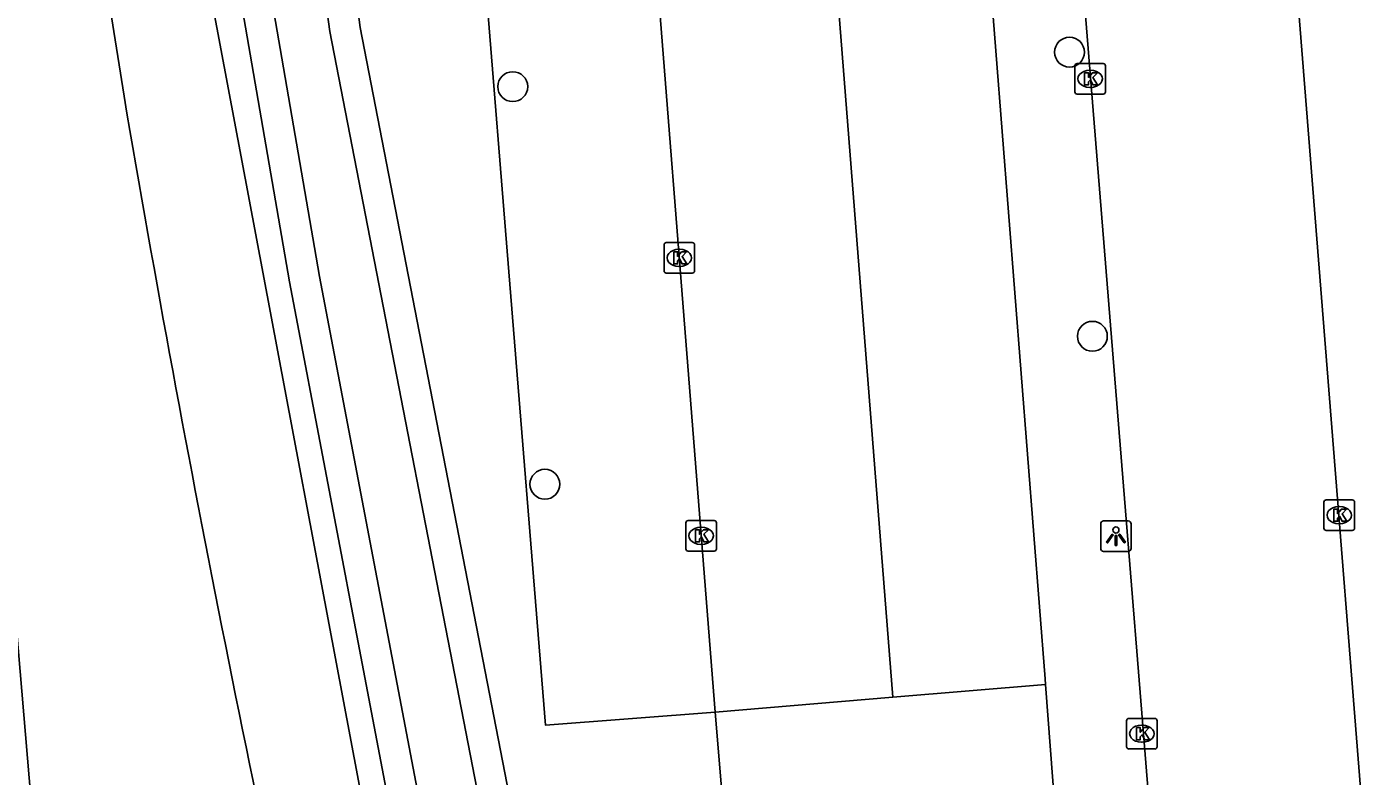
# Model space of a CAD drawing. Extents: x 157793 to 159380, y 380882 to 382313.
# Drawn here: x 157935.44 to 157979.28, y 381338.36 to 381362.89 of the extents above; entities that cross this region are included whole.
import ezdxf

# ---------------------------------------------------------------- set-up
doc = ezdxf.new("R2010")
doc.units = 0
for name, color, linetype in [('IMGEO_Boom', 7, 'Continuous'), ('IMGEO_Grasland_overig', 7, 'Continuous'), ('IMGEO_Groenvoorziening', 7, 'Continuous'), ('IMGEO_Hek', 7, 'Continuous'), ('IMGEO_Kolk', 7, 'Continuous'), ('IMGEO_Lichtpunt', 7, 'Continuous'), ('IMGEO_Parkeervlak_open', 7, 'Continuous'), ('IMGEO_Rijbaan_lokaal_gesloten', 7, 'Continuous'), ('IMGEO_Rijbaan_lokaal_open', 7, 'Continuous'), ('IMGEO_Voetpad_halfverhard', 7, 'Continuous'), ('IMGEO_Voetpad_open', 7, 'Continuous'), ('IMGEO_Waterloop', 7, 'Continuous')]:
    doc.layers.add(name, color=color, linetype=linetype)

msp = doc.modelspace()

# ---------------------------------------------------------------- linework, layer by layer
at = {"layer": 'IMGEO_Boom'}
for centre in [(157969.598, 381362.061), (157951.36, 381360.932), (157970.346, 381352.759), (157952.413, 381347.915)]:
    msp.add_circle(centre, 0.489, dxfattribs=at)
at = {"layer": 'IMGEO_Grasland_overig'}
msp.add_lwpolyline([(157927.544, 381404.623), (157927.817, 381402.854), (157929.654, 381391.37), (157931.085, 381379.069), (157932.261, 381368.038), (157933.755, 381357.509), (157935.04, 381343.973), (157936.375, 381328.237), (157937.567, 381312.493), (157938.987, 381298.014), (157939.103, 381294.6)], dxfattribs=at)
at = {"layer": 'IMGEO_Groenvoorziening'}
for points in [[(157961.314, 381400.625), (157941.726, 381398.92), (157942.761, 381388.899), (157942.897, 381387.696), (157943.575, 381384.068), (157946.36, 381362.865), (157951.963, 381334.025), (157955.238, 381320.143), (157958.785, 381308.222)], [(157947.819, 381334.768), (157944.044, 381354.544), (157940.4, 381375.652)], [(157970.562, 381318.416), (157965.609, 381318.014), (157959.903, 381317.551), (157957.989, 381340.448)]]:
    msp.add_lwpolyline(points, dxfattribs=at)
at = {"layer": 'IMGEO_Hek'}
msp.add_lwpolyline([(157968.81, 381341.353), (157963.808, 381340.947), (157957.989, 381340.448)], dxfattribs=at)
at = {"layer": 'IMGEO_Kolk'}
for p, q in [((157969.847, 381361.688), (157970.699, 381361.688)), ((157969.772, 381360.762), (157969.772, 381361.614)), ((157970.26, 381361.468), (157970.285, 381361.468)), ((157970.773, 381361.614), (157970.773, 381360.762)), ((157970.283, 381360.908), (157970.258, 381360.908)), ((157970.699, 381360.688), (157969.847, 381360.688)), ((157956.315, 381354.901), (157956.315, 381355.753)), ((157956.39, 381355.827), (157957.242, 381355.827)), ((157956.803, 381355.607), (157956.828, 381355.607)), ((157957.316, 381355.753), (157957.316, 381354.901)), ((157957.242, 381354.827), (157956.39, 381354.827)), ((157956.826, 381355.047), (157956.801, 381355.047)), ((157977.931, 381346.476), (157977.931, 381347.328)), ((157978.006, 381347.402), (157978.858, 381347.402)), ((157978.932, 381347.328), (157978.932, 381346.476)), ((157978.419, 381347.182), (157978.444, 381347.182)), ((157957.03, 381345.8), (157957.03, 381346.652)), ((157957.105, 381346.726), (157957.957, 381346.726)), ((157957.518, 381346.506), (157957.543, 381346.506)), ((157958.031, 381346.652), (157958.031, 381345.8)), ((157978.858, 381346.402), (157978.006, 381346.402)), ((157978.442, 381346.622), (157978.417, 381346.622)), ((157957.541, 381345.946), (157957.516, 381345.946)), ((157957.957, 381345.726), (157957.105, 381345.726)), ((157971.542, 381340.247), (157972.394, 381340.247)), ((157971.467, 381339.321), (157971.467, 381340.173)), ((157971.955, 381340.027), (157971.98, 381340.027)), ((157972.468, 381340.173), (157972.468, 381339.321)), ((157971.978, 381339.467), (157971.953, 381339.467)), ((157972.394, 381339.247), (157971.542, 381339.247))]:
    msp.add_line(p, q, dxfattribs=at)
for points in [[(157969.847, 381361.688), (157970.699, 381361.688)], [(157969.772, 381360.762), (157969.772, 381361.614)], [(157970.093, 381361.388), (157970.216, 381361.388), (157970.216, 381361.237), (157970.346, 381361.388), (157970.51, 381361.388), (157970.364, 381361.237), (157970.517, 381360.988), (157970.365, 381360.988), (157970.28, 381361.152), (157970.216, 381361.085), (157970.216, 381360.988), (157970.093, 381360.988), (157970.093, 381361.388)], [(157970.773, 381361.614), (157970.773, 381360.762)], [(157970.699, 381360.688), (157969.847, 381360.688)], [(157956.315, 381354.901), (157956.315, 381355.753)], [(157956.39, 381355.827), (157957.242, 381355.827)], [(157957.316, 381355.753), (157957.316, 381354.901)], [(157956.636, 381355.527), (157956.759, 381355.527), (157956.759, 381355.376), (157956.889, 381355.527), (157957.053, 381355.527), (157956.907, 381355.376), (157957.06, 381355.127), (157956.908, 381355.127), (157956.823, 381355.291), (157956.759, 381355.224), (157956.759, 381355.127), (157956.636, 381355.127), (157956.636, 381355.527)], [(157957.242, 381354.827), (157956.39, 381354.827)], [(157977.931, 381346.476), (157977.931, 381347.328)], [(157978.006, 381347.402), (157978.858, 381347.402)], [(157978.932, 381347.328), (157978.932, 381346.476)], [(157978.252, 381347.102), (157978.375, 381347.102), (157978.375, 381346.951), (157978.505, 381347.102), (157978.669, 381347.102), (157978.523, 381346.951), (157978.676, 381346.702), (157978.524, 381346.702), (157978.439, 381346.866), (157978.375, 381346.799), (157978.375, 381346.702), (157978.252, 381346.702), (157978.252, 381347.102)], [(157957.03, 381345.8), (157957.03, 381346.652)], [(157957.105, 381346.726), (157957.957, 381346.726)], [(157957.351, 381346.426), (157957.474, 381346.426), (157957.474, 381346.275), (157957.604, 381346.426), (157957.768, 381346.426), (157957.622, 381346.275), (157957.775, 381346.026), (157957.623, 381346.026), (157957.538, 381346.19), (157957.474, 381346.123), (157957.474, 381346.026), (157957.351, 381346.026), (157957.351, 381346.426)], [(157958.031, 381346.652), (157958.031, 381345.8)], [(157978.858, 381346.402), (157978.006, 381346.402)], [(157957.957, 381345.726), (157957.105, 381345.726)], [(157971.542, 381340.247), (157972.394, 381340.247)], [(157971.467, 381339.321), (157971.467, 381340.173)], [(157971.788, 381339.947), (157971.911, 381339.947), (157971.911, 381339.796), (157972.041, 381339.947), (157972.205, 381339.947), (157972.059, 381339.796), (157972.212, 381339.547), (157972.06, 381339.547), (157971.975, 381339.711), (157971.911, 381339.644), (157971.911, 381339.547), (157971.788, 381339.547), (157971.788, 381339.947)], [(157972.468, 381340.173), (157972.468, 381339.321)], [(157972.394, 381339.247), (157971.542, 381339.247)]]:
    msp.add_lwpolyline(points, dxfattribs=at)
for centre, start, end in [((157969.849, 381361.612), 91.552, 178.448), ((157969.849, 381361.612), 91.552, 178.448), ((157970.697, 381361.612), 1.552, 88.448), ((157970.697, 381361.612), 1.552, 88.448), ((157969.849, 381360.764), 181.552, 268.448), ((157969.849, 381360.764), 181.552, 268.448), ((157970.697, 381360.764), 271.552, 358.448), ((157970.697, 381360.764), 271.552, 358.448), ((157956.392, 381355.751), 91.552, 178.448), ((157956.392, 381355.751), 91.552, 178.448), ((157957.24, 381355.751), 1.552, 88.448), ((157957.24, 381355.751), 1.552, 88.448), ((157956.392, 381354.903), 181.552, 268.448), ((157956.392, 381354.903), 181.552, 268.448), ((157957.24, 381354.903), 271.552, 358.448), ((157957.24, 381354.903), 271.552, 358.448), ((157978.008, 381347.326), 91.552, 178.448), ((157978.008, 381347.326), 91.552, 178.448), ((157978.856, 381347.326), 1.552, 88.448), ((157978.856, 381347.326), 1.552, 88.448), ((157957.107, 381346.65), 91.552, 178.448), ((157957.107, 381346.65), 91.552, 178.448), ((157957.955, 381346.65), 1.552, 88.448), ((157957.955, 381346.65), 1.552, 88.448), ((157978.008, 381346.478), 181.552, 268.448), ((157978.008, 381346.478), 181.552, 268.448), ((157978.856, 381346.478), 271.552, 358.448), ((157978.856, 381346.478), 271.552, 358.448), ((157957.107, 381345.802), 181.552, 268.448), ((157957.107, 381345.802), 181.552, 268.448), ((157957.955, 381345.802), 271.552, 358.448), ((157957.955, 381345.802), 271.552, 358.448), ((157971.544, 381340.171), 91.552, 178.448), ((157971.544, 381340.171), 91.552, 178.448), ((157972.392, 381340.171), 1.552, 88.448), ((157972.392, 381340.171), 1.552, 88.448), ((157971.544, 381339.323), 181.552, 268.448), ((157971.544, 381339.323), 181.552, 268.448), ((157972.392, 381339.323), 271.552, 358.448), ((157972.392, 381339.323), 271.552, 358.448)]:
    msp.add_arc(centre, 0.0765, start, end, dxfattribs=at)
for centre, major_axis, ratio, start_param, end_param in [((157970.259, 381361.188), (-0.387, 0.002), 0.722429, 4.712389, 7.853982), ((157970.284, 381361.188), (-0.39, 0.002), 0.717154, 1.570796, 4.712389), ((157956.802, 381355.327), (-0.387, 0.002), 0.722429, 4.712389, 7.853982), ((157956.827, 381355.327), (-0.39, 0.002), 0.717154, 1.570796, 4.712389), ((157978.418, 381346.902), (-0.387, 0.002), 0.722429, 4.712389, 7.853982), ((157978.443, 381346.902), (-0.39, 0.002), 0.717154, 1.570796, 4.712389), ((157957.517, 381346.226), (-0.387, 0.002), 0.722429, 4.712389, 7.853982), ((157957.542, 381346.226), (-0.39, 0.002), 0.717154, 1.570796, 4.712389), ((157971.954, 381339.747), (-0.387, 0.002), 0.722429, 4.712389, 7.853982), ((157971.979, 381339.747), (-0.39, 0.002), 0.717154, 1.570796, 4.712389)]:
    msp.add_ellipse(centre, major_axis=major_axis, ratio=ratio, start_param=start_param, end_param=end_param, dxfattribs=at)
at = {"layer": 'IMGEO_Lichtpunt'}
for p, q in [((157970.619, 381346.619), (157970.619, 381345.812)), ((157970.619, 381346.619), (157970.619, 381345.812)), ((157971.521, 381346.714), (157970.713, 381346.714)), ((157971.521, 381346.714), (157970.713, 381346.714)), ((157971.615, 381345.812), (157971.615, 381346.619)), ((157971.615, 381345.812), (157971.615, 381346.619)), ((157970.713, 381345.718), (157971.521, 381345.718)), ((157970.713, 381345.718), (157971.521, 381345.718))]:
    msp.add_line(p, q, dxfattribs=at)
for points in [[(157970.993, 381346.283), (157971.032, 381346.255), (157970.844, 381345.993), (157970.806, 381346.02), (157970.993, 381346.283)], [(157971.095, 381346.235), (157971.142, 381346.235), (157971.142, 381345.913), (157971.095, 381345.913), (157971.095, 381346.235)], [(157971.205, 381346.255), (157971.243, 381346.282), (157971.43, 381346.02), (157971.391, 381345.992), (157971.205, 381346.255)]]:
    msp.add_lwpolyline(points, dxfattribs=at)
msp.add_circle((157971.118, 381346.417), 0.0994, dxfattribs=at)
for centre, start, end in [((157970.713, 381346.619), 90, 180), ((157970.713, 381346.619), 90, 180), ((157971.521, 381346.619), 0, 90), ((157971.521, 381346.619), 0, 90), ((157970.713, 381345.812), 180, 270), ((157970.713, 381345.812), 180, 270), ((157971.521, 381345.812), 270, 0), ((157971.521, 381345.812), 270, 360)]:
    msp.add_arc(centre, 0.0946, start, end, dxfattribs=at)
at = {"layer": 'IMGEO_Parkeervlak_open'}
for points in [[(157957.989, 381340.448), (157952.438, 381340.024), (157951.181, 381355.544), (157950.534, 381363.534)], [(157968.81, 381341.353), (157963.808, 381340.947)]]:
    msp.add_lwpolyline(points, dxfattribs=at)
at = {"layer": 'IMGEO_Rijbaan_lokaal_gesloten'}
for points in [[(157973.735, 381318.369), (157973.407, 381322.538), (157971.854, 381341.774), (157971.396, 381347.447), (157968.132, 381387.869), (157967.719, 381393.481)], [(157981.728, 381305.287), (157975.516, 381383.424)]]:
    msp.add_lwpolyline(points, dxfattribs=at)
at = {"layer": 'IMGEO_Rijbaan_lokaal_open'}
for points in [[(157963.808, 381340.947), (157961.968, 381364.383)], [(157956.136, 381363.95), (157957.989, 381340.448)], [(157957.989, 381340.448), (157963.808, 381340.947)]]:
    msp.add_lwpolyline(points, dxfattribs=at)
at = {"layer": 'IMGEO_Voetpad_halfverhard'}
for points in [[(157938.627, 381360.626), (157936.206, 381375.807)], [(157941.188, 381365.43), (157947.81, 381330.193)]]:
    msp.add_lwpolyline(points, dxfattribs=at)
msp.add_arc((158579.135, 381469.753), 649.738, 189.668937, 192.889383, dxfattribs=at)
at = {"layer": 'IMGEO_Voetpad_open'}
for points in [[(157968.81, 381341.353), (157968.795, 381341.539), (157968.426, 381346.258), (157966.976, 381364.754)], [(157970.562, 381318.416), (157968.81, 381341.353)]]:
    msp.add_lwpolyline(points, dxfattribs=at)
at = {"layer": 'IMGEO_Waterloop'}
for points in [[(157948.801, 381334.956), (157945.029, 381354.714), (157941.39, 381375.793), (157938.435, 381403.461), (157936.158, 381430.74), (157936.121, 381430.99)], [(157960.712, 381402.53), (157940.529, 381400.773), (157941.766, 381388.796), (157945.369, 381362.735), (157950.99, 381333.795), (157954.265, 381319.913), (157957.827, 381307.937), (157963.349, 381294.285), (157975.293, 381274.763)]]:
    msp.add_lwpolyline(points, dxfattribs=at)

doc.saveas('drawing.dxf')
